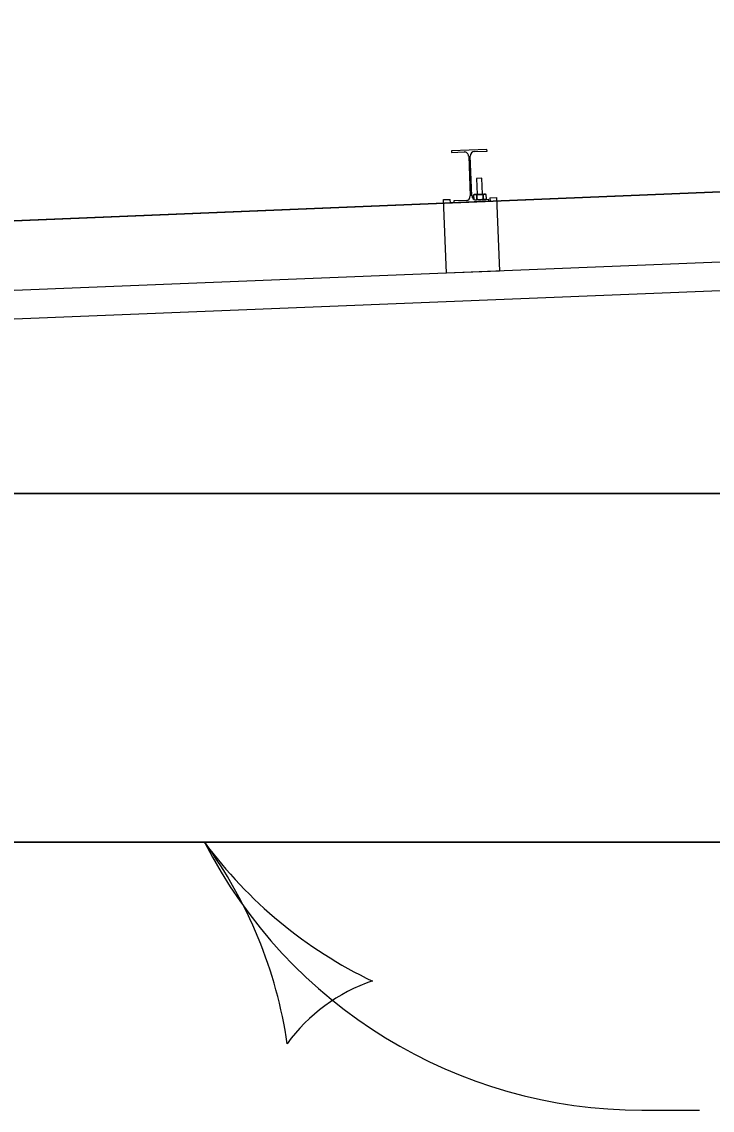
# Model space of a CAD drawing. Extents: x 9538 to 81668, y 7600 to 11751.
# Drawn here: x 18238.7 to 18303.9, y 9642 to 9744.9 of the extents above; entities that cross this region are included whole.
import ezdxf

# ---------------------------------------------------------------- set-up
doc = ezdxf.new("R2010")
doc.units = 0
for name, color, linetype in [('dsnStdCells', 7, 'Continuous'), ('dsnStdNameDate', 7, 'Continuous'), ('dsnStdNote', 7, 'Continuous'), ('dsnStdTable', 7, 'Continuous')]:
    doc.layers.add(name, color=color, linetype=linetype)

msp = doc.modelspace()

# ---------------------------------------------------------------- linework, layer by layer
at = {"layer": 'dsnStdCells'}
for p, q in [((18282.65, 9732.82), (18279.32, 9732.69)), ((18282.65, 9732.82), (18279.32, 9732.69)), ((18279.32, 9732.69), (18279.32, 9732.53)), ((18279.32, 9732.69), (18279.32, 9732.53)), ((18279.32, 9732.53), (18280.5, 9732.58)), ((18279.32, 9732.53), (18280.5, 9732.58)), ((18281.48, 9732.62), (18282.66, 9732.66)), ((18281.48, 9732.62), (18282.66, 9732.66)), ((18282.66, 9732.66), (18282.65, 9732.82)), ((18282.66, 9732.66), (18282.65, 9732.82)), ((18280.93, 9732.18), (18281.08, 9728.43)), ((18280.93, 9732.18), (18281.08, 9728.43)), ((18281.23, 9728.44), (18281.08, 9732.18)), ((18281.23, 9728.44), (18281.08, 9732.18)), ((18282.18, 9730.09), (18281.66, 9730.07)), ((18282.18, 9730.09), (18281.66, 9730.07)), ((18281.66, 9730.07), (18281.72, 9728.56)), ((18281.66, 9730.07), (18281.72, 9728.56)), ((18282.24, 9728.58), (18282.18, 9730.09)), ((18282.24, 9728.58), (18282.18, 9730.09)), ((18281.47, 9728.55), (18281.39, 9728.49)), ((18281.47, 9728.55), (18281.39, 9728.49)), ((18281.39, 9728.49), (18281.4, 9728.12)), ((18281.4, 9728.12), (18281.39, 9728.49)), ((18282.43, 9728.59), (18281.47, 9728.55)), ((18281.47, 9728.55), (18282.43, 9728.59)), ((18281.69, 9728.51), (18281.7, 9728.09)), ((18281.7, 9728.09), (18281.69, 9728.51)), ((18281.7, 9728.09), (18281.69, 9728.51)), ((18281.72, 9728.56), (18282.24, 9728.58)), ((18282.3, 9728.11), (18282.29, 9728.53)), ((18282.29, 9728.53), (18282.3, 9728.11)), ((18282.3, 9728.11), (18282.29, 9728.53)), ((18282.5, 9728.59), (18282.43, 9728.59)), ((18282.43, 9728.59), (18282.5, 9728.59)), ((18282.59, 9728.54), (18282.5, 9728.59)), ((18282.59, 9728.54), (18282.5, 9728.59)), ((18282.52, 9728.07), (18282.6, 9728.13)), ((18282.52, 9728.07), (18282.6, 9728.13)), ((18282.6, 9728.13), (18282.59, 9728.54)), ((18282.6, 9728.13), (18282.59, 9728.54)), ((18282.94, 9728.24), (18283.56, 9728.27)), ((18282.94, 9728.24), (18282.95, 9727.93)), ((18283.56, 9728.27), (18283.84, 9721.31)), ((18278.56, 9728.07), (18279.19, 9728.09)), ((18278.84, 9721.11), (18278.56, 9728.07)), ((18279.2, 9727.78), (18279.19, 9728.09)), ((18282.95, 9727.93), (18279.2, 9727.78)), ((18280.68, 9728), (18279.51, 9727.95)), ((18280.68, 9728), (18279.51, 9727.95)), ((18279.51, 9727.95), (18279.51, 9727.79)), ((18279.51, 9727.95), (18279.51, 9727.79)), ((18279.51, 9727.79), (18282.84, 9727.93)), ((18279.51, 9727.79), (18282.84, 9727.93)), ((18282.84, 9728.08), (18281.67, 9728.04)), ((18282.84, 9728.08), (18281.67, 9728.04)), ((18282.84, 9727.93), (18282.84, 9728.08)), ((18282.84, 9727.93), (18282.84, 9728.08)), ((18283.84, 9721.31), (18278.84, 9721.11))]:
    msp.add_line(p, q, dxfattribs=at)
for points in [[(18281.4, 9728.12), (18281.4, 9728.12)], [(18281.67, 9728.04), (18282.52, 9728.07), (18282.52, 9728.07)]]:
    msp.add_lwpolyline(points, dxfattribs=at)
for centre, start, end in [((18280.51, 9732.16), 2.2841, 92.2932), ((18280.51, 9732.16), 2.2841, 92.2932), ((18281.5, 9732.2), 92.2981, 182.2871), ((18281.5, 9732.2), 92.2981, 182.2871), ((18280.66, 9728.41), 272.2981, 2.2871), ((18280.66, 9728.41), 272.2981, 2.2871), ((18281.65, 9728.45), 182.2841, 272.2932), ((18281.65, 9728.45), 182.2841, 272.2932), ((18281.65, 9728.45), 233.1773, 272.2932)]:
    msp.add_arc(centre, 0.417, start, end, dxfattribs=at)
for points in [[(18281.69, 9728.51), (18281.66, 9728.52), (18281.61, 9728.55), (18281.53, 9728.55), (18281.45, 9728.53), (18281.41, 9728.51), (18281.39, 9728.49)], [(18281.39, 9728.49), (18281.41, 9728.51), (18281.45, 9728.53), (18281.53, 9728.55), (18281.61, 9728.55), (18281.66, 9728.52), (18281.69, 9728.51)], [(18281.69, 9728.51), (18281.66, 9728.52), (18281.61, 9728.55), (18281.53, 9728.55), (18281.45, 9728.53), (18281.41, 9728.51), (18281.39, 9728.49)], [(18282.29, 9728.53), (18282.23, 9728.54), (18282.13, 9728.57), (18281.97, 9728.57), (18281.82, 9728.55), (18281.73, 9728.52), (18281.69, 9728.51)], [(18281.69, 9728.51), (18281.73, 9728.52), (18281.82, 9728.55), (18281.97, 9728.57), (18282.13, 9728.57), (18282.23, 9728.54), (18282.29, 9728.53)], [(18282.29, 9728.53), (18282.23, 9728.54), (18282.13, 9728.57), (18281.97, 9728.57), (18281.82, 9728.55), (18281.73, 9728.52), (18281.69, 9728.51)], [(18281.7, 9728.09), (18281.76, 9728.08), (18281.86, 9728.05), (18282.02, 9728.05), (18282.17, 9728.07), (18282.26, 9728.1), (18282.3, 9728.11)], [(18282.3, 9728.11), (18282.26, 9728.1), (18282.17, 9728.07), (18282.02, 9728.05), (18281.86, 9728.05), (18281.76, 9728.08), (18281.7, 9728.09)], [(18281.7, 9728.09), (18281.76, 9728.08), (18281.86, 9728.05), (18282.02, 9728.05), (18282.17, 9728.07), (18282.26, 9728.1), (18282.3, 9728.11)], [(18282.59, 9728.54), (18282.57, 9728.55), (18282.54, 9728.57), (18282.47, 9728.59), (18282.4, 9728.59), (18282.33, 9728.56), (18282.3, 9728.54), (18282.29, 9728.53)], [(18282.29, 9728.53), (18282.3, 9728.54), (18282.33, 9728.56), (18282.4, 9728.59), (18282.47, 9728.59), (18282.54, 9728.57), (18282.57, 9728.55), (18282.59, 9728.54)], [(18282.59, 9728.54), (18282.57, 9728.55), (18282.54, 9728.57), (18282.47, 9728.59), (18282.4, 9728.59), (18282.33, 9728.56), (18282.3, 9728.54), (18282.29, 9728.53)], [(18282.3, 9728.11), (18282.32, 9728.11), (18282.35, 9728.09), (18282.42, 9728.07), (18282.49, 9728.07), (18282.55, 9728.09), (18282.59, 9728.12), (18282.6, 9728.13)], [(18282.6, 9728.13), (18282.59, 9728.12), (18282.55, 9728.09), (18282.49, 9728.07), (18282.42, 9728.07), (18282.35, 9728.09), (18282.32, 9728.11), (18282.3, 9728.11)], [(18282.3, 9728.11), (18282.32, 9728.11), (18282.35, 9728.09), (18282.42, 9728.07), (18282.49, 9728.07), (18282.55, 9728.09), (18282.59, 9728.12), (18282.6, 9728.13)], [(18281.6, 9728.04), (18281.62, 9728.05), (18281.65, 9728.05), (18281.68, 9728.08), (18281.7, 9728.09)]]:
    msp.add_open_spline(points, degree=3, dxfattribs=at)
at = {"layer": 'dsnStdNameDate'}
for p, q in [((18649.56, 9742.98), (18220.71, 9725.37)), ((17721.75, 9700.29), (18696.11, 9700.29)), ((18753.66, 9700.29), (17721.75, 9700.29))]:
    msp.add_line(p, q, dxfattribs=at)
at = {"layer": 'dsnStdNote'}
msp.add_line((18297.28, 9641.96), (18302.73, 9641.96), dxfattribs=at)
for centre, radius, start, end in [((18290.17, 9692.51), 42.5, 216.3726, 244.445), ((18221.73, 9642.11), 42.5, 8.3001, 36.3726), ((18297.34, 9688.42), 46.46, 207.0177, 270), ((18277.08, 9638.62), 16.42, 108.6392, 144.1059)]:
    msp.add_arc(centre, radius, start, end, dxfattribs=at)
at = {"layer": 'dsnStdTable'}
for p, q in [((18220.71, 9725.37), (18696.11, 9744.89)), ((18599.31, 9733.93), (18187.75, 9717.47)), ((18282.65, 9732.82), (18279.32, 9732.69)), ((18279.32, 9732.69), (18279.32, 9732.53)), ((18279.32, 9732.53), (18280.5, 9732.58)), ((18281.48, 9732.62), (18282.66, 9732.66)), ((18282.66, 9732.66), (18282.65, 9732.82)), ((18599.42, 9731.22), (18187.75, 9714.76)), ((18280.93, 9732.18), (18281.08, 9728.43)), ((18281.23, 9728.44), (18281.08, 9732.18)), ((18282.18, 9730.09), (18281.66, 9730.07)), ((18281.66, 9730.07), (18281.72, 9728.56)), ((18282.24, 9728.58), (18282.18, 9730.09)), ((18281.47, 9728.55), (18281.39, 9728.49)), ((18281.4, 9728.12), (18281.39, 9728.49)), ((18281.47, 9728.55), (18282.43, 9728.59)), ((18281.7, 9728.09), (18281.69, 9728.51)), ((18282.3, 9728.11), (18282.29, 9728.53)), ((18282.43, 9728.59), (18282.5, 9728.59)), ((18282.59, 9728.54), (18282.5, 9728.59)), ((18282.52, 9728.07), (18282.6, 9728.13)), ((18282.6, 9728.13), (18282.59, 9728.54)), ((18282.94, 9728.24), (18283.56, 9728.27)), ((18282.94, 9728.24), (18282.95, 9727.93)), ((18283.56, 9728.27), (18283.84, 9721.31)), ((18278.56, 9728.07), (18279.19, 9728.09)), ((18278.84, 9721.11), (18278.56, 9728.07)), ((18279.2, 9727.78), (18279.19, 9728.09)), ((18282.95, 9727.93), (18279.2, 9727.78)), ((18280.68, 9728), (18279.51, 9727.95)), ((18279.51, 9727.95), (18279.51, 9727.79)), ((18279.51, 9727.79), (18282.84, 9727.93)), ((18282.84, 9728.08), (18281.67, 9728.04)), ((18282.84, 9727.93), (18282.84, 9728.08)), ((18283.84, 9721.31), (18278.84, 9721.11)), ((17564, 9700.29), (18696.11, 9700.29)), ((17543, 9667.31), (19190.48, 9667.31)), ((18696.11, 9667.31), (17543, 9667.31))]:
    msp.add_line(p, q, dxfattribs=at)
for centre, start, end in [((18280.51, 9732.16), 2.2841, 92.2932), ((18281.5, 9732.2), 92.2981, 182.2871), ((18280.66, 9728.41), 272.2981, 2.2871), ((18281.65, 9728.45), 182.2841, 272.2932)]:
    msp.add_arc(centre, 0.417, start, end, dxfattribs=at)
for points in [[(18281.69, 9728.51), (18281.66, 9728.52), (18281.61, 9728.55), (18281.53, 9728.55), (18281.45, 9728.53), (18281.41, 9728.51), (18281.39, 9728.49)], [(18282.29, 9728.53), (18282.23, 9728.54), (18282.13, 9728.57), (18281.97, 9728.57), (18281.82, 9728.55), (18281.73, 9728.52), (18281.69, 9728.51)], [(18281.7, 9728.09), (18281.76, 9728.08), (18281.86, 9728.05), (18282.02, 9728.05), (18282.17, 9728.07), (18282.26, 9728.1), (18282.3, 9728.11)], [(18282.59, 9728.54), (18282.57, 9728.55), (18282.54, 9728.57), (18282.47, 9728.59), (18282.4, 9728.59), (18282.33, 9728.56), (18282.3, 9728.54), (18282.29, 9728.53)], [(18282.3, 9728.11), (18282.32, 9728.11), (18282.35, 9728.09), (18282.42, 9728.07), (18282.49, 9728.07), (18282.55, 9728.09), (18282.59, 9728.12), (18282.6, 9728.13)], [(18281.6, 9728.04), (18281.62, 9728.05), (18281.65, 9728.05), (18281.68, 9728.08), (18281.7, 9728.09)]]:
    msp.add_open_spline(points, degree=3, dxfattribs=at)

doc.saveas('drawing.dxf')
